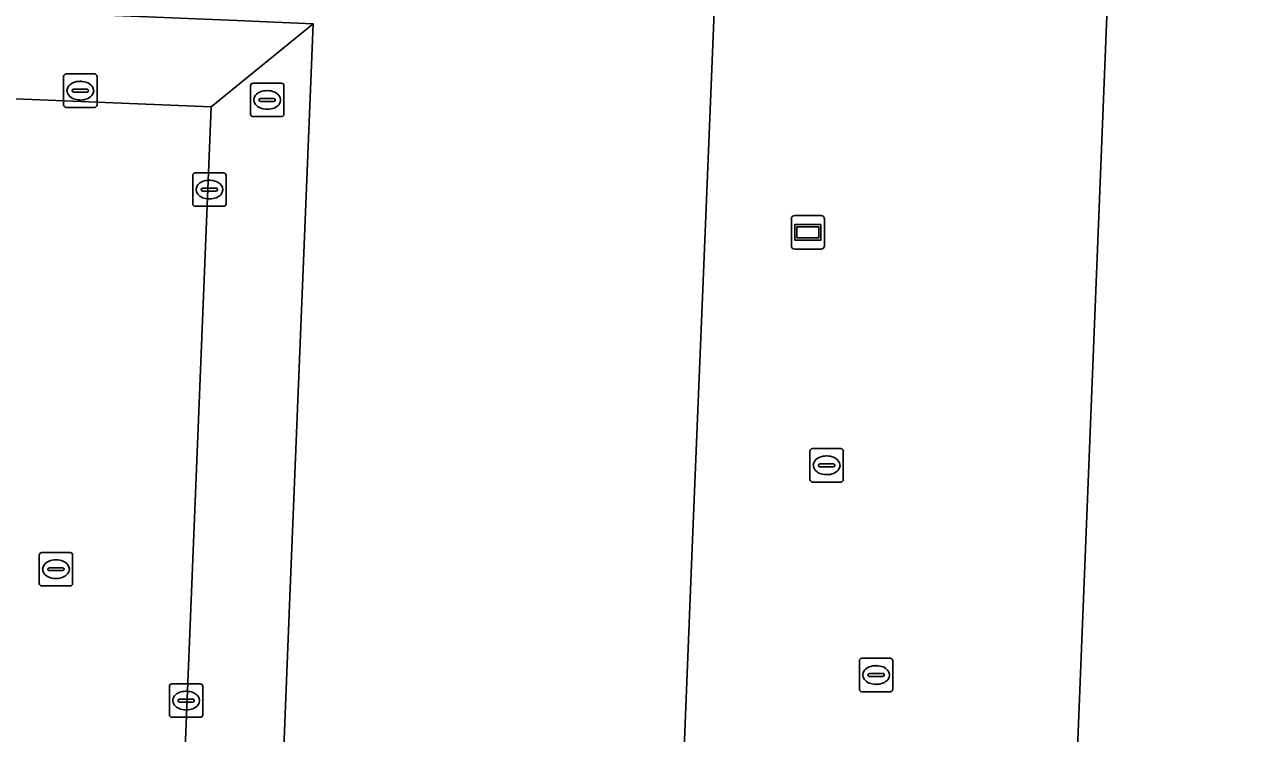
# Model space of a CAD drawing. Extents: x 160888 to 161385, y 386490 to 386908.
# Drawn here: x 161104.89 to 161141.39, y 386642.62 to 386663.88 of the extents above; entities that cross this region are included whole.
import ezdxf

# ---------------------------------------------------------------- set-up
doc = ezdxf.new("R2010")
doc.units = 0
for name, color, linetype in [('IMGEO_Informatiebord', 7, 'Continuous'), ('IMGEO_Kolk', 7, 'Continuous'), ('IMGEO_Pand', 7, 'Continuous'), ('IMGEO_Rijbaan_lokaal_open', 7, 'Continuous'), ('IMGEO_Rioolput', 7, 'Continuous'), ('IMGEO_Voetgangersgebied_open', 7, 'Continuous'), ('IMGEO_Voetpad_open', 7, 'Continuous')]:
    doc.layers.add(name, color=color, linetype=linetype)

msp = doc.modelspace()

# ---------------------------------------------------------------- linework, layer by layer
at = {"layer": 'IMGEO_Informatiebord'}
for p, q in [((161127.89, 386657.243), (161127.89, 386658.043)), ((161127.89, 386658.043), (161127.89, 386657.243)), ((161127.99, 386658.143), (161128.78, 386658.143)), ((161128.78, 386658.143), (161127.99, 386658.143)), ((161128.88, 386658.043), (161128.88, 386657.243)), ((161128.88, 386657.243), (161128.88, 386658.043)), ((161128.78, 386657.143), (161127.99, 386657.143)), ((161127.99, 386657.143), (161128.78, 386657.143))]:
    msp.add_line(p, q, dxfattribs=at)
for points in [[(161127.991, 386657.875), (161128.779, 386657.875), (161128.779, 386657.411), (161127.991, 386657.411), (161127.991, 386657.875)], [(161128.056, 386657.81), (161128.056, 386657.476), (161128.714, 386657.476), (161128.714, 386657.81), (161128.056, 386657.81)]]:
    msp.add_lwpolyline(points, dxfattribs=at)
for centre, start, end in [((161127.99, 386658.043), 90, 180), ((161127.99, 386658.043), 90, 180), ((161128.78, 386658.043), 0, 90), ((161128.78, 386658.043), 360, 90), ((161127.99, 386657.243), 180, 270), ((161127.99, 386657.243), 180, 270), ((161128.78, 386657.243), 270, 0), ((161128.78, 386657.243), 270, 0)]:
    msp.add_arc(centre, 0.1, start, end, dxfattribs=at)
at = {"layer": 'IMGEO_Kolk'}
for p, q in [((161110.012, 386659.423), (161110.864, 386659.423)), ((161109.937, 386658.497), (161109.937, 386659.349)), ((161110.425, 386659.203), (161110.45, 386659.203)), ((161110.938, 386659.349), (161110.938, 386658.497)), ((161110.196, 386658.917), (161110.196, 386658.929)), ((161110.634, 386658.88), (161110.236, 386658.88)), ((161110.239, 386658.966), (161110.637, 386658.966)), ((161110.68, 386658.929), (161110.68, 386658.917)), ((161110.864, 386658.423), (161110.012, 386658.423)), ((161110.448, 386658.643), (161110.423, 386658.643)), ((161129.932, 386643.948), (161129.932, 386644.8)), ((161130.007, 386644.874), (161130.859, 386644.874)), ((161130.933, 386644.8), (161130.933, 386643.948)), ((161130.234, 386644.417), (161130.632, 386644.417)), ((161130.42, 386644.654), (161130.445, 386644.654)), ((161109.313, 386644.107), (161110.165, 386644.107)), ((161130.191, 386644.368), (161130.191, 386644.38)), ((161130.629, 386644.331), (161130.231, 386644.331)), ((161130.443, 386644.094), (161130.418, 386644.094)), ((161130.675, 386644.38), (161130.675, 386644.368)), ((161109.238, 386643.181), (161109.238, 386644.033)), ((161109.726, 386643.887), (161109.751, 386643.887)), ((161110.239, 386644.033), (161110.239, 386643.181)), ((161130.859, 386643.874), (161130.007, 386643.874)), ((161109.497, 386643.601), (161109.497, 386643.613)), ((161109.935, 386643.564), (161109.537, 386643.564)), ((161109.54, 386643.65), (161109.938, 386643.65)), ((161109.749, 386643.327), (161109.724, 386643.327)), ((161109.981, 386643.613), (161109.981, 386643.601)), ((161110.165, 386643.107), (161109.313, 386643.107))]:
    msp.add_line(p, q, dxfattribs=at)
for points in [[(161110.012, 386659.423), (161110.864, 386659.423)], [(161109.937, 386658.497), (161109.937, 386659.349)], [(161110.938, 386659.349), (161110.938, 386658.497)], [(161110.864, 386658.423), (161110.012, 386658.423)], [(161129.932, 386643.948), (161129.932, 386644.8)], [(161130.007, 386644.874), (161130.859, 386644.874)], [(161130.933, 386644.8), (161130.933, 386643.948)], [(161109.313, 386644.107), (161110.165, 386644.107)], [(161109.238, 386643.181), (161109.238, 386644.033)], [(161110.239, 386644.033), (161110.239, 386643.181)], [(161130.859, 386643.874), (161130.007, 386643.874)], [(161110.165, 386643.107), (161109.313, 386643.107)]]:
    msp.add_lwpolyline(points, dxfattribs=at)
for centre, radius, start, end in [((161110.014, 386659.347), 0.0765, 91.552, 178.448), ((161110.014, 386659.347), 0.0765, 91.552, 178.448), ((161110.862, 386659.347), 0.0765, 1.552, 88.448), ((161110.862, 386659.347), 0.0765, 1.552, 88.448), ((161110.236, 386658.926), 0.0403, 85.8775, 175.7526), ((161110.233, 386658.916), 0.0366, 178.938, 274.7102), ((161110.637, 386658.923), 0.043, 264.8664, 352.4533), ((161110.641, 386658.928), 0.0386, 1.7309, 96.639), ((161110.014, 386658.499), 0.0765, 181.552, 268.448), ((161110.014, 386658.499), 0.0765, 181.552, 268.448), ((161110.862, 386658.499), 0.0765, 271.552, 358.448), ((161110.862, 386658.499), 0.0765, 271.552, 358.448), ((161130.009, 386644.798), 0.0765, 91.552, 178.448), ((161130.009, 386644.798), 0.0765, 91.552, 178.448), ((161130.857, 386644.798), 0.0765, 1.552, 88.448), ((161130.857, 386644.798), 0.0765, 1.552, 88.448), ((161130.231, 386644.377), 0.0403, 85.8775, 175.7526), ((161130.636, 386644.379), 0.0386, 1.7309, 96.639), ((161109.315, 386644.031), 0.0765, 91.552, 178.448), ((161109.315, 386644.031), 0.0765, 91.552, 178.448), ((161110.163, 386644.031), 0.0765, 1.552, 88.448), ((161110.163, 386644.031), 0.0765, 1.552, 88.448), ((161130.228, 386644.367), 0.0366, 178.938, 274.7102), ((161130.632, 386644.374), 0.043, 264.8664, 352.4533), ((161130.009, 386643.95), 0.0765, 181.552, 268.448), ((161130.009, 386643.95), 0.0765, 181.552, 268.448), ((161130.857, 386643.95), 0.0765, 271.552, 358.448), ((161130.857, 386643.95), 0.0765, 271.552, 358.448), ((161109.537, 386643.61), 0.0403, 85.8775, 175.7526), ((161109.534, 386643.6), 0.0366, 178.938, 274.7102), ((161109.938, 386643.607), 0.043, 264.8664, 352.4533), ((161109.942, 386643.612), 0.0386, 1.7309, 96.639), ((161109.315, 386643.183), 0.0765, 181.552, 268.448), ((161109.315, 386643.183), 0.0765, 181.552, 268.448), ((161110.163, 386643.183), 0.0765, 271.552, 358.448), ((161110.163, 386643.183), 0.0765, 271.552, 358.448)]:
    msp.add_arc(centre, radius, start, end, dxfattribs=at)
for centre, major_axis, ratio, start_param, end_param in [((161110.424, 386658.923), (-0.387, 0.002), 0.722429, 4.712389, 7.853982), ((161110.449, 386658.923), (-0.39, 0.002), 0.717154, 1.570796, 4.712389), ((161130.419, 386644.374), (-0.387, 0.002), 0.722429, 4.712389, 7.853982), ((161130.444, 386644.374), (-0.39, 0.002), 0.717154, 1.570796, 4.712389), ((161109.725, 386643.607), (-0.387, 0.002), 0.722429, 4.712389, 7.853982), ((161109.75, 386643.607), (-0.39, 0.002), 0.717154, 1.570796, 4.712389)]:
    msp.add_ellipse(centre, major_axis=major_axis, ratio=ratio, start_param=start_param, end_param=end_param, dxfattribs=at)
at = {"layer": 'IMGEO_Pand'}
for points in [[(161152.718, 386692.638), (161139.631, 386693.169), (161138.466, 386692.089), (161136.014, 386630.69), (161144.239, 386630.361)], [(161129.239, 386576.285), (161129.528, 386583.353), (161129.817, 386590.42), (161130.314, 386602.572), (161130.741, 386613.029), (161129.102, 386613.11), (161129.234, 386616.884), (161123.653, 386617.125), (161124.235, 386631.392), (161124.542, 386638.918), (161124.93, 386648.428), (161125.316, 386657.891), (161125.805, 386669.885)], [(161113.546, 386663.894), (161112.853, 386646.718), (161112.621, 386640.934), (161112.559, 386639.396), (161112.378, 386634.915), (161112.255, 386631.87), (161111.098, 386603.328), (161110.606, 386591.176), (161110.319, 386584.108), (161110.116, 386579.09), (161091.136, 386579.854), (161084.022, 386580.14), (161074.316, 386580.531), (161062.171, 386581.019), (161050.874, 386581.474), (161050.87, 386581.374), (161046.888, 386581.503), (161046.117, 386562.468)]]:
    msp.add_lwpolyline(points, dxfattribs=at)
at = {"layer": 'IMGEO_Rijbaan_lokaal_open'}
for points in [[(161110.493, 386661.403), (161047.155, 386663.993), (161046.865, 386658.1), (161049.602, 386657.987), (161100.585, 386655.973), (161100.686, 386655.964)], [(161098.414, 386599.274), (161098.278, 386599.279), (161047.095, 386601.374), (161044.375, 386601.515), (161044.251, 386596.188), (161052.882, 386595.826), (161053.723, 386595.747), (161057.303, 386595.654), (161057.994, 386595.63), (161091.236, 386594.231), (161094.965, 386594.132), (161101.774, 386593.919), (161107.744, 386593.603), (161110.493, 386661.403)]]:
    msp.add_lwpolyline(points, dxfattribs=at)
at = {"layer": 'IMGEO_Rioolput'}
for p, q in [((161106.067, 386661.463), (161106.067, 386662.315)), ((161106.142, 386662.389), (161106.994, 386662.389)), ((161107.068, 386662.315), (161107.068, 386661.463)), ((161106.555, 386662.169), (161106.58, 386662.169)), ((161111.672, 386661.185), (161111.672, 386662.037)), ((161111.747, 386662.111), (161112.599, 386662.111)), ((161112.673, 386662.037), (161112.673, 386661.185)), ((161106.326, 386661.883), (161106.326, 386661.895)), ((161106.764, 386661.846), (161106.366, 386661.846)), ((161106.369, 386661.932), (161106.767, 386661.932)), ((161106.578, 386661.609), (161106.553, 386661.609)), ((161106.81, 386661.895), (161106.81, 386661.883)), ((161111.931, 386661.605), (161111.931, 386661.617)), ((161111.974, 386661.654), (161112.372, 386661.654)), ((161112.16, 386661.891), (161112.185, 386661.891)), ((161112.415, 386661.617), (161112.415, 386661.605)), ((161106.994, 386661.389), (161106.142, 386661.389)), ((161112.369, 386661.568), (161111.971, 386661.568)), ((161112.183, 386661.331), (161112.158, 386661.331)), ((161112.599, 386661.111), (161111.747, 386661.111)), ((161128.448, 386650.233), (161128.448, 386651.085)), ((161128.523, 386651.159), (161129.375, 386651.159)), ((161129.449, 386651.085), (161129.449, 386650.233)), ((161128.707, 386650.653), (161128.707, 386650.665)), ((161128.75, 386650.702), (161129.148, 386650.702)), ((161128.936, 386650.939), (161128.961, 386650.939)), ((161129.191, 386650.665), (161129.191, 386650.653)), ((161129.145, 386650.616), (161128.747, 386650.616)), ((161128.959, 386650.379), (161128.934, 386650.379)), ((161129.375, 386650.159), (161128.523, 386650.159)), ((161105.336, 386647.119), (161105.336, 386647.971)), ((161105.411, 386648.045), (161106.263, 386648.045)), ((161105.824, 386647.825), (161105.849, 386647.825)), ((161106.337, 386647.971), (161106.337, 386647.119)), ((161105.595, 386647.539), (161105.595, 386647.551)), ((161106.033, 386647.502), (161105.635, 386647.502)), ((161105.638, 386647.588), (161106.036, 386647.588)), ((161106.079, 386647.551), (161106.079, 386647.539)), ((161106.263, 386647.045), (161105.411, 386647.045)), ((161105.847, 386647.265), (161105.822, 386647.265))]:
    msp.add_line(p, q, dxfattribs=at)
for points in [[(161106.067, 386661.463), (161106.067, 386662.315)], [(161106.142, 386662.389), (161106.994, 386662.389)], [(161107.068, 386662.315), (161107.068, 386661.463)], [(161111.672, 386661.185), (161111.672, 386662.037)], [(161111.747, 386662.111), (161112.599, 386662.111)], [(161112.673, 386662.037), (161112.673, 386661.185)], [(161106.994, 386661.389), (161106.142, 386661.389)], [(161112.599, 386661.111), (161111.747, 386661.111)], [(161128.448, 386650.233), (161128.448, 386651.085)], [(161128.523, 386651.159), (161129.375, 386651.159)], [(161129.449, 386651.085), (161129.449, 386650.233)], [(161129.375, 386650.159), (161128.523, 386650.159)], [(161105.336, 386647.119), (161105.336, 386647.971)], [(161105.411, 386648.045), (161106.263, 386648.045)], [(161106.337, 386647.971), (161106.337, 386647.119)], [(161106.263, 386647.045), (161105.411, 386647.045)]]:
    msp.add_lwpolyline(points, dxfattribs=at)
for centre, radius, start, end in [((161106.144, 386662.313), 0.0765, 91.552, 178.448), ((161106.144, 386662.313), 0.0765, 91.552, 178.448), ((161106.992, 386662.313), 0.0765, 1.552, 88.448), ((161106.992, 386662.313), 0.0765, 1.552, 88.448), ((161111.749, 386662.035), 0.0765, 91.552, 178.448), ((161111.749, 386662.035), 0.0765, 91.552, 178.448), ((161112.597, 386662.035), 0.0765, 1.552, 88.448), ((161112.597, 386662.035), 0.0765, 1.552, 88.448), ((161106.366, 386661.892), 0.0403, 85.8775, 175.7526), ((161106.363, 386661.882), 0.0366, 178.938, 274.7102), ((161106.767, 386661.889), 0.043, 264.8664, 352.4533), ((161106.771, 386661.894), 0.0386, 1.7309, 96.639), ((161111.971, 386661.614), 0.0403, 85.8775, 175.7526), ((161111.968, 386661.604), 0.0366, 178.938, 274.7102), ((161112.372, 386661.611), 0.043, 264.8664, 352.4533), ((161112.376, 386661.616), 0.0386, 1.7309, 96.639), ((161106.144, 386661.465), 0.0765, 181.552, 268.448), ((161106.144, 386661.465), 0.0765, 181.552, 268.448), ((161106.992, 386661.465), 0.0765, 271.552, 358.448), ((161106.992, 386661.465), 0.0765, 271.552, 358.448), ((161111.749, 386661.187), 0.0765, 181.552, 268.448), ((161111.749, 386661.187), 0.0765, 181.552, 268.448), ((161112.597, 386661.187), 0.0765, 271.552, 358.448), ((161112.597, 386661.187), 0.0765, 271.552, 358.448), ((161128.525, 386651.083), 0.0765, 91.552, 178.448), ((161128.525, 386651.083), 0.0765, 91.552, 178.448), ((161129.373, 386651.083), 0.0765, 1.552, 88.448), ((161129.373, 386651.083), 0.0765, 1.552, 88.448), ((161128.747, 386650.662), 0.0403, 85.8775, 175.7526), ((161128.744, 386650.652), 0.0366, 178.938, 274.7102), ((161129.148, 386650.659), 0.043, 264.8664, 352.4533), ((161129.152, 386650.664), 0.0386, 1.7309, 96.639), ((161128.525, 386650.235), 0.0765, 181.552, 268.448), ((161128.525, 386650.235), 0.0765, 181.552, 268.448), ((161129.373, 386650.235), 0.0765, 271.552, 358.448), ((161129.373, 386650.235), 0.0765, 271.552, 358.448), ((161105.413, 386647.969), 0.0765, 91.552, 178.448), ((161105.413, 386647.969), 0.0765, 91.552, 178.448), ((161106.261, 386647.969), 0.0765, 1.552, 88.448), ((161106.261, 386647.969), 0.0765, 1.552, 88.448), ((161105.635, 386647.548), 0.0403, 85.8775, 175.7526), ((161105.632, 386647.538), 0.0366, 178.938, 274.7102), ((161106.036, 386647.545), 0.043, 264.8664, 352.4533), ((161106.04, 386647.55), 0.0386, 1.7309, 96.639), ((161105.413, 386647.121), 0.0765, 181.552, 268.448), ((161105.413, 386647.121), 0.0765, 181.552, 268.448), ((161106.261, 386647.121), 0.0765, 271.552, 358.448), ((161106.261, 386647.121), 0.0765, 271.552, 358.448)]:
    msp.add_arc(centre, radius, start, end, dxfattribs=at)
for centre, major_axis, ratio, start_param, end_param in [((161106.554, 386661.889), (-0.387, 0.002), 0.722429, 4.712389, 7.853982), ((161106.579, 386661.889), (-0.39, 0.002), 0.717154, 1.570796, 4.712389), ((161112.159, 386661.611), (-0.387, 0.002), 0.722429, 4.712389, 7.853982), ((161112.184, 386661.611), (-0.39, 0.002), 0.717154, 1.570796, 4.712389), ((161128.935, 386650.659), (-0.387, 0.002), 0.722429, 4.712389, 7.853982), ((161128.96, 386650.659), (-0.39, 0.002), 0.717154, 1.570796, 4.712389), ((161105.823, 386647.545), (-0.387, 0.002), 0.722429, 4.712389, 7.853982), ((161105.848, 386647.545), (-0.39, 0.002), 0.717154, 1.570796, 4.712389)]:
    msp.add_ellipse(centre, major_axis=major_axis, ratio=ratio, start_param=start_param, end_param=end_param, dxfattribs=at)
at = {"layer": 'IMGEO_Voetgangersgebied_open'}
for points in [[(161143.664, 386697.789), (161136.518, 386698.078), (161136.801, 386705.368), (161136.985, 386710.09), (161127.462, 386710.495), (161125.805, 386669.885), (161125.316, 386657.891), (161124.93, 386648.428), (161124.542, 386638.918), (161124.235, 386631.392), (161123.653, 386617.125), (161129.234, 386616.884), (161129.102, 386613.11), (161130.741, 386613.029), (161130.314, 386602.572), (161129.817, 386590.42), (161129.528, 386583.353), (161129.239, 386576.285), (161128.539, 386559.143), (161131.001, 386561.219), (161139.877, 386568.704), (161143.412, 386571.685)], [(161144.239, 386630.361), (161136.014, 386630.69), (161138.466, 386692.089), (161139.631, 386693.169), (161152.718, 386692.638)]]:
    msp.add_lwpolyline(points, dxfattribs=at)
at = {"layer": 'IMGEO_Voetpad_open'}
msp.add_lwpolyline([(161046.39, 386664.154), (161046.13, 386658.175), (161046.865, 386658.1), (161047.155, 386663.993), (161110.493, 386661.403), (161113.546, 386663.894), (161111.71, 386663.971), (161111.51, 386663.979), (161106.621, 386664.183), (161064.976, 386665.921), (161063.364, 386665.987), (161063.573, 386671.097), (161065.189, 386671.013), (161066.624, 386705.366), (161067.82, 386734.914)], dxfattribs=at)
msp.add_lwpolyline([(161112.255, 386631.87), (161112.378, 386634.915), (161112.559, 386639.396), (161112.621, 386640.934), (161112.853, 386646.718), (161113.546, 386663.894), (161110.493, 386661.403), (161107.744, 386593.603), (161107.72, 386592.866), (161107.346, 386581.714), (161048.595, 386584.064), (161046.972, 386584.164), (161046.888, 386581.503), (161050.87, 386581.374), (161050.874, 386581.474), (161062.171, 386581.019), (161074.316, 386580.531), (161084.022, 386580.14), (161091.136, 386579.854), (161110.116, 386579.09), (161110.319, 386584.108), (161110.606, 386591.176), (161111.098, 386603.328)], close=True, dxfattribs=at)

doc.saveas('drawing.dxf')
